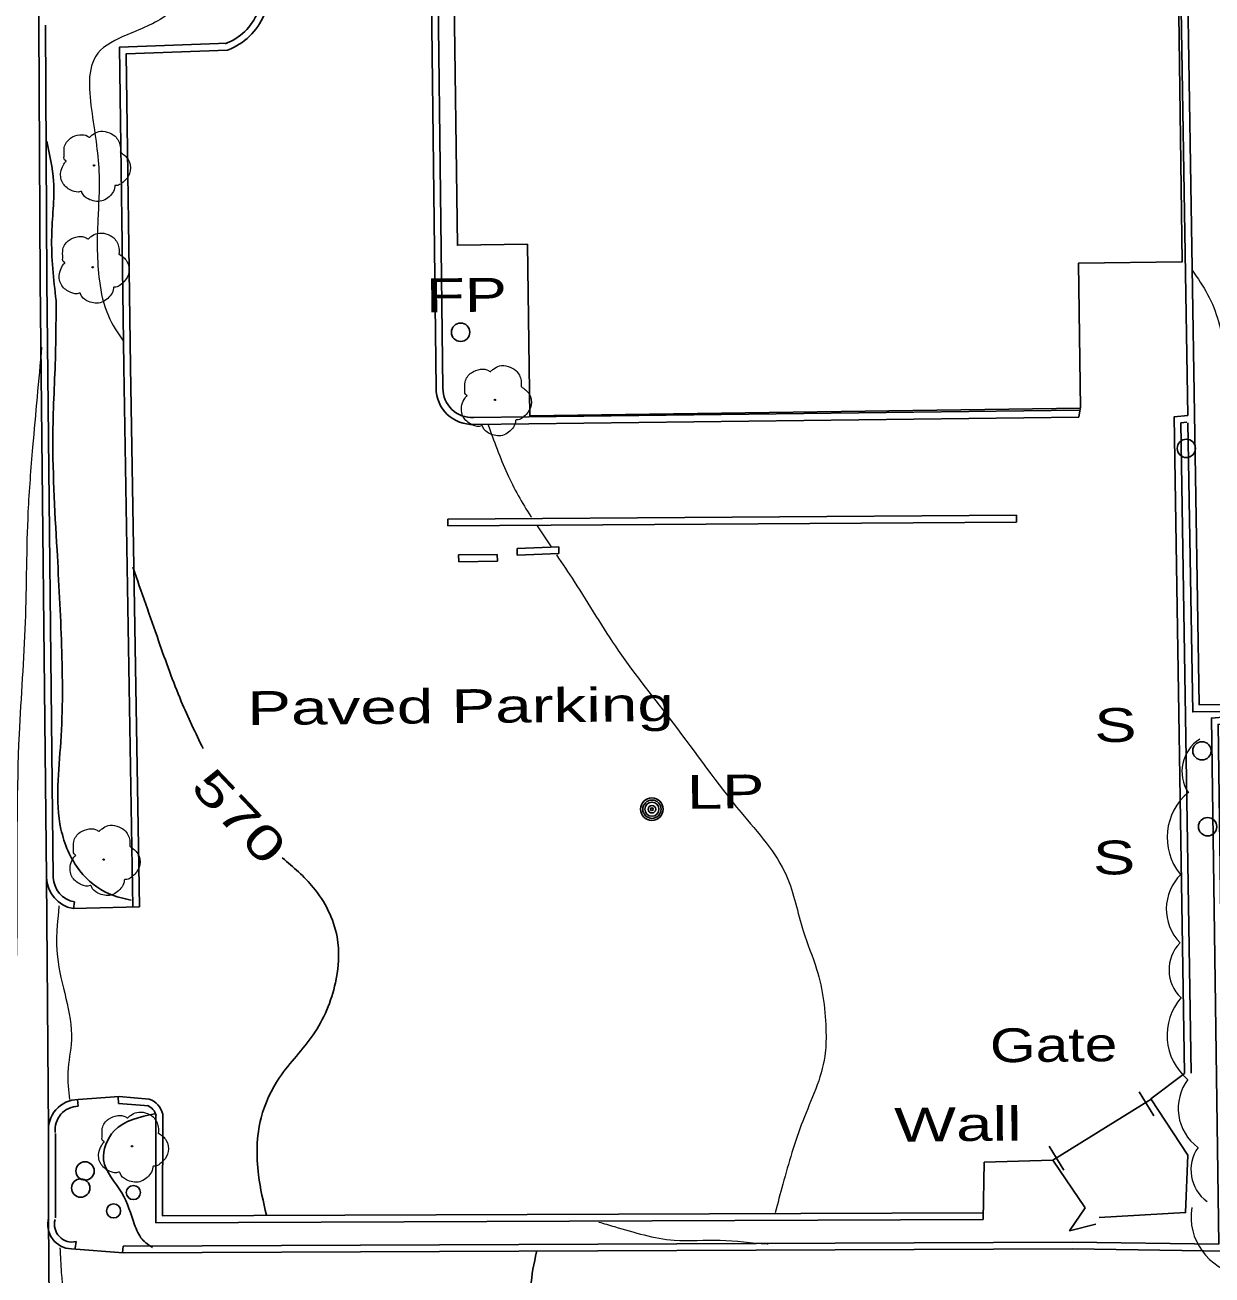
# Model space of a CAD drawing. Extents: x 2361708 to 2370558, y 6977955 to 6991887.
# Drawn here: x 2368737.1 to 2368905.6, y 6989690.4 to 6989867.8 of the extents above; entities that cross this region are included whole.
import ezdxf
from ezdxf.enums import TextEntityAlignment as Align

# ---------------------------------------------------------------- set-up
doc = ezdxf.new("R2010")
doc.units = 0
doc.header["$LTSCALE"] = 1.9
for name, color, linetype, lineweight in [('11', 7, 'Continuous', 25), ('17', 7, 'Continuous', 25), ('18', 7, 'Continuous', 25), ('2', 7, 'Continuous', 25), ('20', 7, 'Continuous', 25), ('21', 7, 'Continuous', 25), ('23', 7, 'Continuous', 25), ('29', 7, 'Continuous', 13), ('31', 7, 'Continuous', 13), ('35', 7, 'Continuous', 13)]:
    doc.layers.add(name, color=color, linetype=linetype, lineweight=lineweight)

msp = doc.modelspace()

# ---------------------------------------------------------------- linework, layer by layer
at = {"layer": '11'}
msp.add_lwpolyline([(2368807.931, 6989885.303), (2368846.628, 6989885.831), (2368846.765, 6989875.662), (2368900.751, 6989876.386), (2368901.312, 6989834.199), (2368886.614, 6989833.999), (2368886.899, 6989813.441), (2368808.746, 6989812.357), (2368808.414, 6989836.695), (2368798.465, 6989836.56), (2368797.95, 6989874.917)], dxfattribs=at)
at = {"layer": '18'}
for points in [[(2368895.223, 6989716.395), (2368896.27, 6989714.685), (2368897.316, 6989712.975)], [(2368887.55, 6989699.912), (2368882.965, 6989706.688), (2368896.943, 6989715.362)], [(2368896.883, 6989715.411), (2368902.129, 6989707.391), (2368901.807, 6989699.258), (2368889.553, 6989698.541)], [(2368884.539, 6989705.253), (2368883.502, 6989706.964), (2368882.466, 6989708.674)], [(2368889.092, 6989697.616), (2368885.351, 6989696.681), (2368887.54, 6989699.912)]]:
    msp.add_lwpolyline(points, dxfattribs=at)
at = {"layer": '2'}
for p, q in [((2368794.792, 6989871.558), (2368795.448, 6989816.261)), ((2368795.752, 6989871.567), (2368796.408, 6989816.27)), ((2368739.074, 6989867.797), (2368739.24, 6989831.486)), ((2368740.035, 6989867.806), (2368740.2, 6989831.495)), ((2368739.24, 6989831.486), (2368740.146, 6989746.801)), ((2368740.2, 6989831.495), (2368741.106, 6989746.81)), ((2368752.406, 6989742.647), (2368751.107, 6989819.319)), ((2368753.366, 6989742.667), (2368752.067, 6989819.338)), ((2368800.808, 6989812.091), (2368886.662, 6989813.129)), ((2368800.817, 6989811.131), (2368886.671, 6989812.169)), ((2368886.671, 6989812.169), (2368886.87, 6989813.351)), ((2368797.095, 6989797.695), (2368877.814, 6989798.224)), ((2368877.823, 6989797.264), (2368877.814, 6989798.224)), ((2368797.104, 6989796.735), (2368797.095, 6989797.695)), ((2368797.104, 6989796.735), (2368877.823, 6989797.264)), ((2368804.132, 6989792.682), (2368798.643, 6989792.6)), ((2368798.643, 6989792.6), (2368798.663, 6989791.64)), ((2368804.132, 6989792.682), (2368804.152, 6989791.722)), ((2368812.843, 6989793.755), (2368806.935, 6989793.509)), ((2368806.935, 6989793.509), (2368806.974, 6989792.549)), ((2368812.882, 6989792.796), (2368806.974, 6989792.549)), ((2368812.843, 6989793.755), (2368812.882, 6989792.796)), ((2368804.152, 6989791.722), (2368798.663, 6989791.64)), ((2368740.146, 6989746.801), (2368740.418, 6989710.952)), ((2368744.109, 6989743.349), (2368743.998, 6989742.397)), ((2368743.928, 6989742.407), (2368753.366, 6989742.667)), ((2368901.659, 6989719.017), (2368896.883, 6989715.411)), ((2368744.665, 6989714.352), (2368744.536, 6989715.301)), ((2368750.463, 6989715.707), (2368744.646, 6989715.312)), ((2368750.382, 6989714.747), (2368750.303, 6989715.706)), ((2368754.666, 6989714.398), (2368750.382, 6989714.747)), ((2368754.747, 6989715.358), (2368750.463, 6989715.707)), ((2368740.452, 6989710.502), (2368740.456, 6989698.512)), ((2368741.412, 6989710.501), (2368741.416, 6989698.511)), ((2368873.095, 6989698.254), (2368873.227, 6989706.406)), ((2368873.227, 6989706.406), (2368882.965, 6989706.688)), ((2368740.456, 6989698.512), (2368740.683, 6989669.452)), ((2368744.368, 6989695.139), (2368744.217, 6989694.187)), ((2368751.035, 6989694.492), (2368885.746, 6989695.074)), ((2368743.678, 6989694.112), (2368751.044, 6989693.532)), ((2368751.035, 6989694.492), (2368750.944, 6989693.531)), ((2368751.044, 6989693.532), (2368885.755, 6989694.114))]:
    msp.add_line(p, q, dxfattribs=at)
for points in [[(2368902.13, 6989812.396), (2368900.859, 6989890.237), (2368904.802, 6989891.045)], [(2368885.755, 6989694.114), (2368907.479, 6989693.801), (2368906.437, 6989768.554), (2368908.606, 6989768.745), (2368908.541, 6989771.375), (2368903.761, 6989771.3), (2368901.836, 6989889.457), (2368904.99, 6989890.107)], [(2368751.107, 6989819.329), (2368750.495, 6989864.655), (2368765.82, 6989865.221)], [(2368752.067, 6989819.338), (2368751.464, 6989863.735), (2368765.86, 6989864.261)], [(2368902.13, 6989812.396), (2368900.182, 6989812.177), (2368901.659, 6989719.017)], [(2368885.766, 6989695.075), (2368906.51, 6989694.772), (2368905.469, 6989769.436), (2368907.627, 6989769.626), (2368907.6, 6989770.396), (2368902.821, 6989770.321), (2368902.15, 6989811.356)], [(2368902.009, 6989811.425), (2368901.16, 6989811.327), (2368902.618, 6989719.036)], [(2368873.095, 6989698.254), (2368755.674, 6989697.817), (2368755.687, 6989713.227)], [(2368873.096, 6989699.214), (2368756.634, 6989698.776), (2368756.647, 6989713.226)]]:
    msp.add_lwpolyline(points, dxfattribs=at)
for centre, radius, start, end in [((2368754.945, 6989868.243), 15.877, 131.53591, 181.61236), ((2368762.697, 6989872.72), 8.07, 290.50136, 24.19143), ((2368762.697, 6989872.72), 9.03, 290.50136, 24.19143), ((2368800.574, 6989816.253), 5.126, 179.91344, 272.71342), ((2368800.574, 6989816.253), 4.166, 179.91344, 272.71342), ((2368744.782, 6989746.967), 4.639, 182.0481, 259.39318), ((2368744.782, 6989746.967), 3.679, 182.0481, 259.39318), ((2368744.713, 6989711.019), 4.293, 90.89607, 186.9202), ((2368753.794, 6989712.596), 2.922, 12.46867, 70.97236), ((2368744.713, 6989711.019), 3.333, 90.89607, 186.9202), ((2368753.794, 6989712.596), 1.962, 12.46867, 70.97236), ((2368743.789, 6989697.571), 3.463, 164.23448, 268.19698), ((2368743.789, 6989697.571), 2.503, 164.23448, 283.32677)]:
    msp.add_arc(centre, radius, start, end, dxfattribs=at)
at = {"layer": '20'}
for centre, radius in [((2368798.922, 6989824.204), 1.3), ((2368826.078, 6989756.509), 1.6), ((2368826.078, 6989756.509), 1.3), ((2368826.078, 6989756.509), 1), ((2368826.078, 6989756.509), 0.539), ((2368826.078, 6989756.509), 0.192), ((2368745.016, 6989702.735), 1.3), ((2368752.482, 6989702.096), 1), ((2368749.677, 6989699.489), 1)]:
    msp.add_circle(centre, radius, dxfattribs=at)
at = {"layer": '21'}
for centre in [(2368901.924, 6989807.724), (2368904.133, 6989764.793), (2368904.936, 6989754.02)]:
    msp.add_circle(centre, 1.3, dxfattribs=at)
at = {"layer": '23'}
msp.add_circle((2368745.623, 6989705.161), 1.3, dxfattribs=at)
at = {"layer": '29'}
for centre in [(2368746.905, 6989847.88), (2368746.712, 6989833.438), (2368803.794, 6989814.61), (2368748.252, 6989749.368), (2368752.3, 6989708.675)]:
    msp.add_circle(centre, 0.1, dxfattribs=at)
for centre, radius, start, end in [((2368906.801, 6989761.837), 5.503, 122.77578, 212.77578), ((2368907.456, 6989752.501), 8.26, 129.0243, 219.0243), ((2368905.965, 6989742.337), 6.887, 134.17119, 224.17119), ((2368904.972, 6989733.707), 5.503, 136.25102, 226.25102), ((2368907.453, 6989724.435), 8.26, 139.46214, 229.46214), ((2368907.655, 6989714.034), 6.887, 143.26056, 233.26056), ((2368908.074, 6989705.3), 5.503, 144.46042, 234.46042), ((2368910.849, 6989698.641), 8.26, 170.81858, 260.81858)]:
    msp.add_arc(centre, radius, start, end, dxfattribs=at)
for points in [[(2368742.939, 6989848.452), (2368742.959, 6989848.462), (2368742.878, 6989848.532), (2368742.642, 6989849.16), (2368742.68, 6989850.44), (2368743.568, 6989851.739), (2368744.873, 6989852.221), (2368745.995, 6989852.032), (2368746.226, 6989851.904), (2368746.296, 6989851.905), (2368746.346, 6989851.945), (2368746.693, 6989852.239), (2368747.559, 6989852.687), (2368748.77, 6989852.618), (2368749.885, 6989852.029), (2368750.619, 6989850.606), (2368750.627, 6989849.746)], [(2368750.617, 6989849.766), (2368751.757, 6989848.707), (2368752.042, 6989847.119), (2368751.335, 6989845.792), (2368750.68, 6989845.246), (2368750.012, 6989845.03), (2368749.862, 6989845.018), (2368749.843, 6989844.908), (2368749.522, 6989844.005), (2368747.983, 6989842.84), (2368746.09, 6989843.122), (2368745.191, 6989844.064), (2368745.12, 6989844.193), (2368745, 6989844.172), (2368743.789, 6989844.29), (2368742.519, 6989845.289), (2368742.174, 6989846.925), (2368742.544, 6989847.949), (2368742.87, 6989848.392), (2368742.939, 6989848.442)], [(2368742.746, 6989834.01), (2368742.766, 6989834.02), (2368742.686, 6989834.089), (2368742.449, 6989834.717), (2368742.488, 6989835.998), (2368743.375, 6989837.296), (2368744.681, 6989837.778), (2368745.802, 6989837.589), (2368746.033, 6989837.461), (2368746.104, 6989837.462), (2368746.153, 6989837.502), (2368746.501, 6989837.796), (2368747.366, 6989838.244), (2368748.577, 6989838.175), (2368749.693, 6989837.586), (2368750.426, 6989836.163), (2368750.434, 6989835.303)], [(2368750.424, 6989835.323), (2368751.565, 6989834.264), (2368751.849, 6989832.677), (2368751.142, 6989831.35), (2368750.487, 6989830.804), (2368749.819, 6989830.587), (2368749.669, 6989830.576), (2368749.651, 6989830.465), (2368749.329, 6989829.563), (2368747.79, 6989828.398), (2368745.897, 6989828.68), (2368744.998, 6989829.621), (2368744.927, 6989829.751), (2368744.807, 6989829.73), (2368743.596, 6989829.848), (2368742.327, 6989830.846), (2368741.981, 6989832.482), (2368742.351, 6989833.506), (2368742.677, 6989833.949), (2368742.746, 6989834)], [(2368799.828, 6989815.182), (2368799.848, 6989815.193), (2368799.768, 6989815.262), (2368799.532, 6989815.89), (2368799.569, 6989817.17), (2368800.457, 6989818.468), (2368801.763, 6989818.951), (2368802.884, 6989818.761), (2368803.115, 6989818.634), (2368803.186, 6989818.634), (2368803.235, 6989818.675), (2368803.583, 6989818.968), (2368804.448, 6989819.417), (2368805.659, 6989819.348), (2368806.775, 6989818.758), (2368807.508, 6989817.336), (2368807.516, 6989816.476)], [(2368807.506, 6989816.496), (2368808.647, 6989815.436), (2368808.932, 6989813.849), (2368808.224, 6989812.522), (2368807.569, 6989811.976), (2368806.901, 6989811.759), (2368806.751, 6989811.748), (2368806.732, 6989811.638), (2368806.411, 6989810.734), (2368804.872, 6989809.57), (2368802.979, 6989809.852), (2368802.08, 6989810.794), (2368802.009, 6989810.923), (2368801.889, 6989810.901), (2368800.678, 6989811.02), (2368799.409, 6989812.018), (2368799.063, 6989813.655), (2368799.433, 6989814.679), (2368799.759, 6989815.122), (2368799.828, 6989815.172)], [(2368744.287, 6989749.941), (2368744.307, 6989749.951), (2368744.226, 6989750.02), (2368743.99, 6989750.648), (2368744.028, 6989751.928), (2368744.915, 6989753.226), (2368746.221, 6989753.709), (2368747.343, 6989753.52), (2368747.574, 6989753.392), (2368747.644, 6989753.393), (2368747.694, 6989753.433), (2368748.041, 6989753.726), (2368748.907, 6989754.175), (2368750.117, 6989754.106), (2368751.233, 6989753.517), (2368751.967, 6989752.094), (2368751.975, 6989751.234)], [(2368751.965, 6989751.254), (2368753.105, 6989750.195), (2368753.39, 6989748.607), (2368752.682, 6989747.281), (2368752.028, 6989746.734), (2368751.36, 6989746.517), (2368751.21, 6989746.506), (2368751.191, 6989746.396), (2368750.869, 6989745.493), (2368749.33, 6989744.328), (2368747.438, 6989744.61), (2368746.538, 6989745.552), (2368746.467, 6989745.681), (2368746.347, 6989745.66), (2368745.136, 6989745.778), (2368743.867, 6989746.776), (2368743.521, 6989748.413), (2368743.892, 6989749.437), (2368744.217, 6989749.88), (2368744.287, 6989749.931)], [(2368748.334, 6989709.247), (2368748.354, 6989709.257), (2368748.274, 6989709.327), (2368748.038, 6989709.954), (2368748.075, 6989711.235), (2368748.963, 6989712.533), (2368750.268, 6989713.016), (2368751.39, 6989712.827), (2368751.621, 6989712.699), (2368751.691, 6989712.699), (2368751.741, 6989712.74), (2368752.088, 6989713.033), (2368752.954, 6989713.481), (2368754.165, 6989713.413), (2368755.28, 6989712.824), (2368756.014, 6989711.401), (2368756.023, 6989710.54)], [(2368756.012, 6989710.56), (2368757.152, 6989709.501), (2368757.437, 6989707.913), (2368756.73, 6989706.587), (2368756.075, 6989706.041), (2368755.407, 6989705.824), (2368755.258, 6989705.813), (2368755.238, 6989705.703), (2368754.917, 6989704.8), (2368753.378, 6989703.635), (2368751.485, 6989703.917), (2368750.586, 6989704.858), (2368750.515, 6989704.988), (2368750.395, 6989704.967), (2368749.184, 6989705.085), (2368747.914, 6989706.083), (2368747.569, 6989707.72), (2368747.939, 6989708.743), (2368748.265, 6989709.186), (2368748.334, 6989709.237)]]:
    msp.add_spline(points, degree=3, dxfattribs=at)
at = {"layer": '31', "lineweight": 25}
for points in [[(2368741.507, 6989828.698), (2368740.89, 6989837.802), (2368741.146, 6989845.645), (2368740.201, 6989851.347)], [(2368741.507, 6989828.698), (2368741.453, 6989821.807), (2368741.069, 6989810.603), (2368741.644, 6989793.297), (2368742.293, 6989779.713), (2368742.183, 6989766.061), (2368742.211, 6989753.691), (2368744.897, 6989747.756), (2368749.049, 6989744.506), (2368752.148, 6989743.575)], [(2368752.408, 6989790.84), (2368756.068, 6989780.394), (2368759.279, 6989771.815), (2368762.383, 6989765.104)], [(2368773.621, 6989749.6), (2368778.022, 6989745.401), (2368781.388, 6989738.393), (2368781.161, 6989731.861), (2368778.011, 6989724.5), (2368773.238, 6989718.425), (2368770.612, 6989712.689), (2368770.24, 6989704.595), (2368771.374, 6989698.896)], [(2368755.586, 6989713.276), (2368749.759, 6989710.841), (2368748.258, 6989706.726), (2368750.853, 6989702.061), (2368752.655, 6989697.538), (2368753.736, 6989695.468), (2368755.197, 6989694.282)], [(2368809.705, 6989693.681), (2368808.913, 6989688.732), (2368809.597, 6989683.039), (2368811.288, 6989677.645), (2368812.387, 6989675.705), (2368813.963, 6989673.99)]]:
    msp.add_spline(points, degree=3, dxfattribs=at)
at = {"layer": '35'}
msp.add_line((2368809.805, 6989796.716), (2368811.793, 6989793.725), dxfattribs=at)
for points in [[(2368764.315, 6989883.678), (2368764.041, 6989879.845), (2368760.862, 6989873.495), (2368757.638, 6989869.573), (2368751.598, 6989866.426), (2368747.433, 6989863.796), (2368746.614, 6989855.248), (2368747.618, 6989846.447), (2368747.438, 6989840.175), (2368747.661, 6989831.487), (2368748.938, 6989826.518), (2368751.012, 6989822.968)], [(2368902.754, 6989833.013), (2368904.947, 6989829.584), (2368907.462, 6989821.637), (2368908.846, 6989813.92), (2368911.815, 6989801.398), (2368913.969, 6989795.728), (2368917.056, 6989786.637), (2368918.187, 6989781.237), (2368919.846, 6989776.133), (2368921.722, 6989772.381)], [(2368710.117, 6989810.678), (2368712.726, 6989797.132), (2368715.437, 6989778.097), (2368718.094, 6989753.311), (2368721.662, 6989724.054), (2368723.745, 6989704.793), (2368728.989, 6989699.213), (2368731.602, 6989700.967), (2368733.173, 6989712.483), (2368734.872, 6989724.139), (2368735.996, 6989743.711), (2368736.312, 6989767.165), (2368737.181, 6989783.044), (2368737.572, 6989798.699), (2368738.234, 6989807.916), (2368739.51, 6989822.108)], [(2368802.797, 6989811.15), (2368805.544, 6989804.146), (2368808.912, 6989798.068), (2368808.993, 6989797.949)], [(2368812.514, 6989792.632), (2368815.05, 6989788.806), (2368821.294, 6989779.035), (2368829.092, 6989768.699), (2368838.733, 6989756.04), (2368845.179, 6989747.051), (2368847.543, 6989739.233), (2368849.455, 6989733.791), (2368850.781, 6989724.793), (2368850.613, 6989721.471), (2368847.49, 6989712.251), (2368844.656, 6989703.273), (2368843.564, 6989699.233)], [(2368741.925, 6989742.808), (2368741.694, 6989735.565), (2368743.686, 6989723.754), (2368743.18, 6989719.159), (2368743.427, 6989715.291)], [(2368818.525, 6989697.905), (2368820.762, 6989697.266), (2368829.241, 6989695.336), (2368835.741, 6989695.348), (2368842.436, 6989694.812), (2368842.596, 6989694.804)], [(2368742.057, 6989694.247), (2368742.25, 6989690.728), (2368742.887, 6989684.724), (2368743.395, 6989678.639), (2368743.412, 6989675.829), (2368743.513, 6989673.6)]]:
    msp.add_spline(points, degree=3, dxfattribs=at)

# ---------------------------------------------------------------- texts
at = {"layer": '17', "width": 1.3}
msp.add_text('Gate', height=4.8, rotation=0.545, dxfattribs=at).set_placement((2368874.062, 6989720.575))
at = {"layer": '18', "width": 1.45}
msp.add_text('Wall', height=4.8, rotation=0.545, dxfattribs=at).set_placement((2368860.479, 6989709.314))
at = {"layer": '2', "width": 1.45}
msp.add_text('Paved Parking', height=4.8, rotation=0.545, dxfattribs=at).set_placement((2368768.672, 6989768.444))
at = {"layer": '20', "width": 1.4}
for s, p in [('  FP', (2368789.046, 6989826.99)), ('  LP', (2368826.078, 6989756.509))]:
    msp.add_text(s, height=4.8, rotation=0.545, dxfattribs=at).set_placement(p)
at = {"layer": '21', "width": 1.4}
for p in [(2368883.891, 6989765.98), (2368883.7, 6989747.178)]:
    msp.add_text('  S', height=4.8, rotation=0.545, dxfattribs=at).set_placement(p)
at = {"layer": '31', "width": 1.45}
msp.add_text(' 570 ', height=4.8, rotation=313.557, dxfattribs=at).set_placement((2368765.767, 6989753.834), align=Align.CENTER)

doc.saveas('drawing.dxf')
